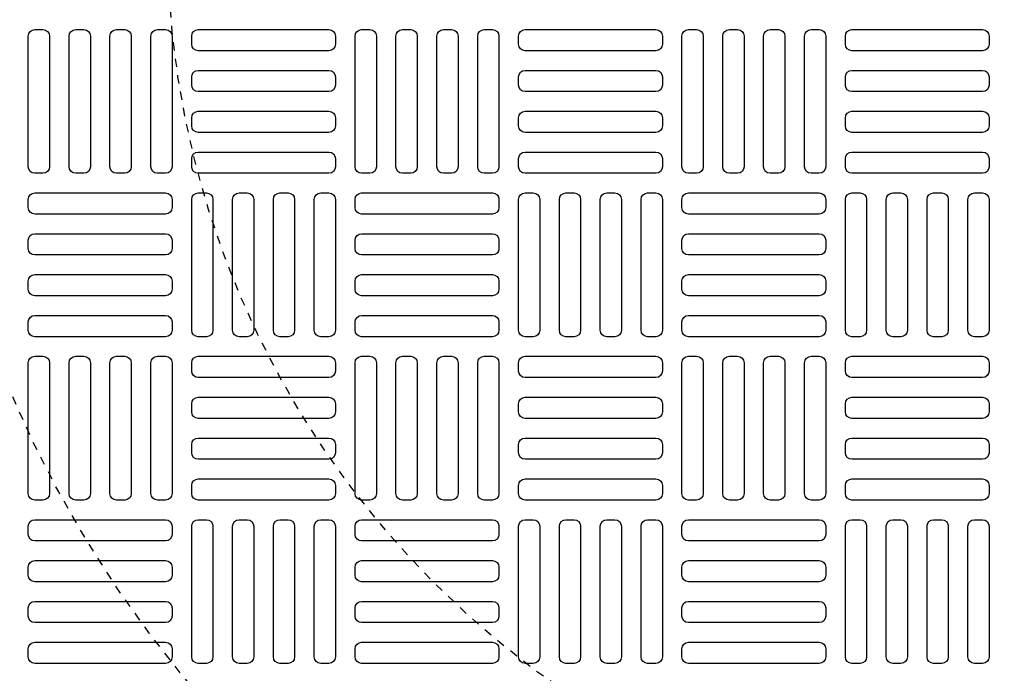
# Model space of a CAD drawing. Extents: x -169 to 2224, y 0 to 2796.
# Tile 517 of 530: x 1863 to 1875, y 1470 to 1478. Entities that reach past the tile are written whole.
import ezdxf

# ---------------------------------------------------------------- set-up
doc = ezdxf.new("R2010")
doc.units = 0
doc.header["$MEASUREMENT"] = 0
doc.linetypes.add('HIDDEN2', pattern=[0.28125, 0.1875, -0.09375])
doc.layers.get('DEFPOINTS').update_dxf_attribs({"linetype": 'CONTINUOUS'})
doc.layers.add('TANK-MANHOLE-COVER-40', color=2, linetype='CONTINUOUS')
doc.layers.add('TANK-MANHOLE-COVER-HATCH-40', color=252, linetype='CONTINUOUS')

msp = doc.modelspace()

# ---------------------------------------------------------------- linework, layer by layer
at = {"layer": 'DEFPOINTS', "color": 8, "linetype": 'HIDDEN2', "ltscale": 0.125}
msp.add_circle((1875.77157, 1479.01916), 14, dxfattribs=at)
msp.add_circle((1875.77157, 1479.01916), 14, dxfattribs=at)
msp.add_circle((1875.77157, 1479.01916), 14, dxfattribs=at)
msp.add_circle((1875.77157, 1479.01916), 14, dxfattribs=at)
at = {"layer": 'DEFPOINTS', "color": 8, "linetype": 'HIDDEN2', "ltscale": 0.5}
msp.add_circle((1875.77157, 1479.01916), 11, dxfattribs=at)
msp.add_circle((1875.77157, 1479.01916), 11, dxfattribs=at)
msp.add_circle((1875.77157, 1479.01916), 11, dxfattribs=at)
msp.add_circle((1875.77157, 1479.01916), 11, dxfattribs=at)
at = {"layer": 'TANK-MANHOLE-COVER-40', "color": 4, "linetype": 'Continuous'}
msp.add_circle((1875.77234, 1479.01916), 22.63902, dxfattribs=at)
at = {"layer": 'TANK-MANHOLE-COVER-40', "color": 1, "linetype": 'Continuous'}
msp.add_circle((1875.77234, 1479.01916), 22.44094, dxfattribs=at)
at = {"layer": 'TANK-MANHOLE-COVER-40', "color": 2, "linetype": 'Continuous'}
msp.add_circle((1875.77234, 1479.01916), 21.65354, dxfattribs=at)
at = {"layer": 'TANK-MANHOLE-COVER-HATCH-40', "linetype": 'Continuous', "flags": 128}
for points in [[(1863.27234, 1477.9168, -0.41421356), (1863.35108, 1477.83806), (1863.35108, 1476.26325, -0.41421356), (1863.27234, 1476.18451), (1863.17391, 1476.18451, -0.41421356), (1863.09517, 1476.26325), (1863.09517, 1477.83806, -0.41421356), (1863.17391, 1477.9168)], [(1863.76446, 1477.9168, -0.41421356), (1863.8432, 1477.83806), (1863.8432, 1476.26325, -0.41421356), (1863.76446, 1476.18451), (1863.66604, 1476.18451, -0.41421356), (1863.5873, 1476.26325), (1863.5873, 1477.83806, -0.41421356), (1863.66604, 1477.9168)], [(1864.25659, 1477.9168, -0.41421356), (1864.33533, 1477.83806), (1864.33533, 1476.26325, -0.41421356), (1864.25659, 1476.18451), (1864.15817, 1476.18451, -0.41421356), (1864.07942, 1476.26325), (1864.07942, 1477.83806, -0.41421356), (1864.15817, 1477.9168)], [(1864.74872, 1477.9168, -0.41421356), (1864.82746, 1477.83806), (1864.82746, 1476.26325, -0.41421356), (1864.74872, 1476.18451), (1864.65029, 1476.18451, -0.41421356), (1864.57155, 1476.26325), (1864.57155, 1477.83806, -0.41421356), (1864.65029, 1477.9168)], [(1865.06368, 1477.83806, -0.41421356), (1865.14242, 1477.9168), (1866.71722, 1477.9168, -0.41421356), (1866.79596, 1477.83806), (1866.79596, 1477.73963, -0.41421356), (1866.71722, 1477.66089), (1865.14242, 1477.66089, -0.41421356), (1865.06368, 1477.73963)], [(1867.20935, 1477.9168, -0.41421356), (1867.28809, 1477.83806), (1867.28809, 1476.26325, -0.41421356), (1867.20935, 1476.18451), (1867.11092, 1476.18451, -0.41421356), (1867.03218, 1476.26325), (1867.03218, 1477.83806, -0.41421356), (1867.11092, 1477.9168)], [(1867.70147, 1477.9168, -0.41421356), (1867.78021, 1477.83806), (1867.78021, 1476.26325, -0.41421356), (1867.70147, 1476.18451), (1867.60305, 1476.18451, -0.41421356), (1867.52431, 1476.26325), (1867.52431, 1477.83806, -0.41421356), (1867.60305, 1477.9168)], [(1868.1936, 1477.9168, -0.41421356), (1868.27234, 1477.83806), (1868.27234, 1476.26325, -0.41421356), (1868.1936, 1476.18451), (1868.09517, 1476.18451, -0.41421356), (1868.01643, 1476.26325), (1868.01643, 1477.83806, -0.41421356), (1868.09517, 1477.9168)], [(1868.68572, 1477.9168, -0.41421356), (1868.76446, 1477.83806), (1868.76446, 1476.26325, -0.41421356), (1868.68572, 1476.18451), (1868.5873, 1476.18451, -0.41421356), (1868.50856, 1476.26325), (1868.50856, 1477.83806, -0.41421356), (1868.5873, 1477.9168)], [(1869.00068, 1477.83806, -0.41421356), (1869.07942, 1477.9168), (1870.65423, 1477.9168, -0.41421356), (1870.73297, 1477.83806), (1870.73297, 1477.73963, -0.41421356), (1870.65423, 1477.66089), (1869.07942, 1477.66089, -0.41421356), (1869.00068, 1477.73963)], [(1871.14635, 1477.9168, -0.41421356), (1871.22509, 1477.83806), (1871.22509, 1476.26325, -0.41421356), (1871.14635, 1476.18451), (1871.04793, 1476.18451, -0.41421356), (1870.96919, 1476.26325), (1870.96919, 1477.83806, -0.41421356), (1871.04793, 1477.9168)], [(1871.63848, 1477.9168, -0.41421356), (1871.71722, 1477.83806), (1871.71722, 1476.26325, -0.41421356), (1871.63848, 1476.18451), (1871.54005, 1476.18451, -0.41421356), (1871.46131, 1476.26325), (1871.46131, 1477.83806, -0.41421356), (1871.54005, 1477.9168)], [(1872.13061, 1477.9168, -0.41421356), (1872.20935, 1477.83806), (1872.20935, 1476.26325, -0.41421356), (1872.13061, 1476.18451), (1872.03218, 1476.18451, -0.41421356), (1871.95344, 1476.26325), (1871.95344, 1477.83806, -0.41421356), (1872.03218, 1477.9168)], [(1872.62273, 1477.9168, -0.41421356), (1872.70147, 1477.83806), (1872.70147, 1476.26325, -0.41421356), (1872.62273, 1476.18451), (1872.52431, 1476.18451, -0.41421356), (1872.44557, 1476.26325), (1872.44557, 1477.83806, -0.41421356), (1872.52431, 1477.9168)], [(1872.93769, 1477.83806, -0.41421356), (1873.01643, 1477.9168), (1874.59124, 1477.9168, -0.41421356), (1874.66998, 1477.83806), (1874.66998, 1477.73963, -0.41421356), (1874.59124, 1477.66089), (1873.01643, 1477.66089, -0.41421356), (1872.93769, 1477.73963)], [(1865.06368, 1477.34593, -0.41421356), (1865.14242, 1477.42467), (1866.71722, 1477.42467, -0.41421356), (1866.79596, 1477.34593), (1866.79596, 1477.24751, -0.41421356), (1866.71722, 1477.16877), (1865.14242, 1477.16877, -0.41421356), (1865.06368, 1477.24751)], [(1869.00068, 1477.34593, -0.41421356), (1869.07942, 1477.42467), (1870.65423, 1477.42467, -0.41421356), (1870.73297, 1477.34593), (1870.73297, 1477.24751, -0.41421356), (1870.65423, 1477.16877), (1869.07942, 1477.16877, -0.41421356), (1869.00068, 1477.24751)], [(1872.93769, 1477.34593, -0.41421356), (1873.01643, 1477.42467), (1874.59124, 1477.42467, -0.41421356), (1874.66998, 1477.34593), (1874.66998, 1477.24751, -0.41421356), (1874.59124, 1477.16877), (1873.01643, 1477.16877, -0.41421356), (1872.93769, 1477.24751)], [(1865.06368, 1476.85381, -0.41421356), (1865.14242, 1476.93255), (1866.71722, 1476.93255, -0.41421356), (1866.79596, 1476.85381), (1866.79596, 1476.75538, -0.41421356), (1866.71722, 1476.67664), (1865.14242, 1476.67664, -0.41421356), (1865.06368, 1476.75538)], [(1869.00068, 1476.85381, -0.41421356), (1869.07942, 1476.93255), (1870.65423, 1476.93255, -0.41421356), (1870.73297, 1476.85381), (1870.73297, 1476.75538, -0.41421356), (1870.65423, 1476.67664), (1869.07942, 1476.67664, -0.41421356), (1869.00068, 1476.75538)], [(1872.93769, 1476.85381, -0.41421356), (1873.01643, 1476.93255), (1874.59124, 1476.93255, -0.41421356), (1874.66998, 1476.85381), (1874.66998, 1476.75538, -0.41421356), (1874.59124, 1476.67664), (1873.01643, 1476.67664, -0.41421356), (1872.93769, 1476.75538)], [(1865.06368, 1476.36168, -0.41421356), (1865.14242, 1476.44042), (1866.71722, 1476.44042, -0.41421356), (1866.79596, 1476.36168), (1866.79596, 1476.26325, -0.41421356), (1866.71722, 1476.18451), (1865.14242, 1476.18451, -0.41421356), (1865.06368, 1476.26325)], [(1869.00068, 1476.36168, -0.41421356), (1869.07942, 1476.44042), (1870.65423, 1476.44042, -0.41421356), (1870.73297, 1476.36168), (1870.73297, 1476.26325, -0.41421356), (1870.65423, 1476.18451), (1869.07942, 1476.18451, -0.41421356), (1869.00068, 1476.26325)], [(1872.93769, 1476.36168, -0.41421356), (1873.01643, 1476.44042), (1874.59124, 1476.44042, -0.41421356), (1874.66998, 1476.36168), (1874.66998, 1476.26325, -0.41421356), (1874.59124, 1476.18451), (1873.01643, 1476.18451, -0.41421356), (1872.93769, 1476.26325)], [(1864.82746, 1475.77113, -0.41421356), (1864.74872, 1475.69239), (1863.17391, 1475.69239, -0.41421356), (1863.09517, 1475.77113), (1863.09517, 1475.86955, -0.41421356), (1863.17391, 1475.94829), (1864.74872, 1475.94829, -0.41421356), (1864.82746, 1475.86955)], [(1865.24084, 1475.94829, -0.41421356), (1865.31958, 1475.86955), (1865.31958, 1474.29475, -0.41421356), (1865.24084, 1474.21601), (1865.14242, 1474.21601, -0.41421356), (1865.06368, 1474.29475), (1865.06368, 1475.86955, -0.41421356), (1865.14242, 1475.94829)], [(1865.73297, 1475.94829, -0.41421356), (1865.81171, 1475.86955), (1865.81171, 1474.29475, -0.41421356), (1865.73297, 1474.21601), (1865.63454, 1474.21601, -0.41421356), (1865.5558, 1474.29475), (1865.5558, 1475.86955, -0.41421356), (1865.63454, 1475.94829)], [(1866.22509, 1475.94829, -0.41421356), (1866.30383, 1475.86955), (1866.30383, 1474.29475, -0.41421356), (1866.22509, 1474.21601), (1866.12667, 1474.21601, -0.41421356), (1866.04793, 1474.29475), (1866.04793, 1475.86955, -0.41421356), (1866.12667, 1475.94829)], [(1866.71722, 1475.94829, -0.41421356), (1866.79596, 1475.86955), (1866.79596, 1474.29475, -0.41421356), (1866.71722, 1474.21601), (1866.61879, 1474.21601, -0.41421356), (1866.54005, 1474.29475), (1866.54005, 1475.86955, -0.41421356), (1866.61879, 1475.94829)], [(1868.76446, 1475.77113, -0.41421356), (1868.68572, 1475.69239), (1867.11092, 1475.69239, -0.41421356), (1867.03218, 1475.77113), (1867.03218, 1475.86955, -0.41421356), (1867.11092, 1475.94829), (1868.68572, 1475.94829, -0.41421356), (1868.76446, 1475.86955)], [(1869.17785, 1475.94829, -0.41421356), (1869.25659, 1475.86955), (1869.25659, 1474.29475, -0.41421356), (1869.17785, 1474.21601), (1869.07942, 1474.21601, -0.41421356), (1869.00068, 1474.29475), (1869.00068, 1475.86955, -0.41421356), (1869.07942, 1475.94829)], [(1869.66998, 1475.94829, -0.41421356), (1869.74872, 1475.86955), (1869.74872, 1474.29475, -0.41421356), (1869.66998, 1474.21601), (1869.57155, 1474.21601, -0.41421356), (1869.49281, 1474.29475), (1869.49281, 1475.86955, -0.41421356), (1869.57155, 1475.94829)], [(1870.1621, 1475.94829, -0.41421356), (1870.24084, 1475.86955), (1870.24084, 1474.29475, -0.41421356), (1870.1621, 1474.21601), (1870.06368, 1474.21601, -0.41421356), (1869.98494, 1474.29475), (1869.98494, 1475.86955, -0.41421356), (1870.06368, 1475.94829)], [(1870.65423, 1475.94829, -0.41421356), (1870.73297, 1475.86955), (1870.73297, 1474.29475, -0.41421356), (1870.65423, 1474.21601), (1870.5558, 1474.21601, -0.41421356), (1870.47706, 1474.29475), (1870.47706, 1475.86955, -0.41421356), (1870.5558, 1475.94829)], [(1872.70147, 1475.77113, -0.41421356), (1872.62273, 1475.69239), (1871.04793, 1475.69239, -0.41421356), (1870.96919, 1475.77113), (1870.96919, 1475.86955, -0.41421356), (1871.04793, 1475.94829), (1872.62273, 1475.94829, -0.41421356), (1872.70147, 1475.86955)], [(1873.11486, 1475.94829, -0.41421356), (1873.1936, 1475.86955), (1873.1936, 1474.29475, -0.41421356), (1873.11486, 1474.21601), (1873.01643, 1474.21601, -0.41421356), (1872.93769, 1474.29475), (1872.93769, 1475.86955, -0.41421356), (1873.01643, 1475.94829)], [(1873.60698, 1475.94829, -0.41421356), (1873.68572, 1475.86955), (1873.68572, 1474.29475, -0.41421356), (1873.60698, 1474.21601), (1873.50856, 1474.21601, -0.41421356), (1873.42982, 1474.29475), (1873.42982, 1475.86955, -0.41421356), (1873.50856, 1475.94829)], [(1874.09911, 1475.94829, -0.41421356), (1874.17785, 1475.86955), (1874.17785, 1474.29475, -0.41421356), (1874.09911, 1474.21601), (1874.00068, 1474.21601, -0.41421356), (1873.92194, 1474.29475), (1873.92194, 1475.86955, -0.41421356), (1874.00068, 1475.94829)], [(1874.59124, 1475.94829, -0.41421356), (1874.66998, 1475.86955), (1874.66998, 1474.29475, -0.41421356), (1874.59124, 1474.21601), (1874.49281, 1474.21601, -0.41421356), (1874.41407, 1474.29475), (1874.41407, 1475.86955, -0.41421356), (1874.49281, 1475.94829)], [(1864.82746, 1475.279, -0.41421356), (1864.74872, 1475.20026), (1863.17391, 1475.20026, -0.41421356), (1863.09517, 1475.279), (1863.09517, 1475.37743, -0.41421356), (1863.17391, 1475.45617), (1864.74872, 1475.45617, -0.41421356), (1864.82746, 1475.37743)], [(1868.76446, 1475.279, -0.41421356), (1868.68572, 1475.20026), (1867.11092, 1475.20026, -0.41421356), (1867.03218, 1475.279), (1867.03218, 1475.37743, -0.41421356), (1867.11092, 1475.45617), (1868.68572, 1475.45617, -0.41421356), (1868.76446, 1475.37743)], [(1872.70147, 1475.279, -0.41421356), (1872.62273, 1475.20026), (1871.04793, 1475.20026, -0.41421356), (1870.96919, 1475.279), (1870.96919, 1475.37743, -0.41421356), (1871.04793, 1475.45617), (1872.62273, 1475.45617, -0.41421356), (1872.70147, 1475.37743)], [(1864.82746, 1474.78688, -0.41421356), (1864.74872, 1474.70814), (1863.17391, 1474.70814, -0.41421356), (1863.09517, 1474.78688), (1863.09517, 1474.8853, -0.41421356), (1863.17391, 1474.96404), (1864.74872, 1474.96404, -0.41421356), (1864.82746, 1474.8853)], [(1868.76446, 1474.78688, -0.41421356), (1868.68572, 1474.70814), (1867.11092, 1474.70814, -0.41421356), (1867.03218, 1474.78688), (1867.03218, 1474.8853, -0.41421356), (1867.11092, 1474.96404), (1868.68572, 1474.96404, -0.41421356), (1868.76446, 1474.8853)], [(1872.70147, 1474.78688, -0.41421356), (1872.62273, 1474.70814), (1871.04793, 1474.70814, -0.41421356), (1870.96919, 1474.78688), (1870.96919, 1474.8853, -0.41421356), (1871.04793, 1474.96404), (1872.62273, 1474.96404, -0.41421356), (1872.70147, 1474.8853)], [(1864.82746, 1474.29475, -0.41421356), (1864.74872, 1474.21601), (1863.17391, 1474.21601, -0.41421356), (1863.09517, 1474.29475), (1863.09517, 1474.39318, -0.41421356), (1863.17391, 1474.47192), (1864.74872, 1474.47192, -0.41421356), (1864.82746, 1474.39318)], [(1868.76446, 1474.29475, -0.41421356), (1868.68572, 1474.21601), (1867.11092, 1474.21601, -0.41421356), (1867.03218, 1474.29475), (1867.03218, 1474.39318, -0.41421356), (1867.11092, 1474.47192), (1868.68572, 1474.47192, -0.41421356), (1868.76446, 1474.39318)], [(1872.70147, 1474.29475, -0.41421356), (1872.62273, 1474.21601), (1871.04793, 1474.21601, -0.41421356), (1870.96919, 1474.29475), (1870.96919, 1474.39318, -0.41421356), (1871.04793, 1474.47192), (1872.62273, 1474.47192, -0.41421356), (1872.70147, 1474.39318)], [(1863.27234, 1473.97979, -0.41421356), (1863.35108, 1473.90105), (1863.35108, 1472.32625, -0.41421356), (1863.27234, 1472.24751), (1863.17391, 1472.24751, -0.41421356), (1863.09517, 1472.32625), (1863.09517, 1473.90105, -0.41421356), (1863.17391, 1473.97979)], [(1863.76446, 1473.97979, -0.41421356), (1863.8432, 1473.90105), (1863.8432, 1472.32625, -0.41421356), (1863.76446, 1472.24751), (1863.66604, 1472.24751, -0.41421356), (1863.5873, 1472.32625), (1863.5873, 1473.90105, -0.41421356), (1863.66604, 1473.97979)], [(1864.25659, 1473.97979, -0.41421356), (1864.33533, 1473.90105), (1864.33533, 1472.32625, -0.41421356), (1864.25659, 1472.24751), (1864.15817, 1472.24751, -0.41421356), (1864.07942, 1472.32625), (1864.07942, 1473.90105, -0.41421356), (1864.15817, 1473.97979)], [(1864.74872, 1473.97979, -0.41421356), (1864.82746, 1473.90105), (1864.82746, 1472.32625, -0.41421356), (1864.74872, 1472.24751), (1864.65029, 1472.24751, -0.41421356), (1864.57155, 1472.32625), (1864.57155, 1473.90105, -0.41421356), (1864.65029, 1473.97979)], [(1865.06368, 1473.90105, -0.41421356), (1865.14242, 1473.97979), (1866.71722, 1473.97979, -0.41421356), (1866.79596, 1473.90105), (1866.79596, 1473.80262, -0.41421356), (1866.71722, 1473.72388), (1865.14242, 1473.72388, -0.41421356), (1865.06368, 1473.80262)], [(1867.20935, 1473.97979, -0.41421356), (1867.28809, 1473.90105), (1867.28809, 1472.32625, -0.41421356), (1867.20935, 1472.24751), (1867.11092, 1472.24751, -0.41421356), (1867.03218, 1472.32625), (1867.03218, 1473.90105, -0.41421356), (1867.11092, 1473.97979)], [(1867.70147, 1473.97979, -0.41421356), (1867.78021, 1473.90105), (1867.78021, 1472.32625, -0.41421356), (1867.70147, 1472.24751), (1867.60305, 1472.24751, -0.41421356), (1867.52431, 1472.32625), (1867.52431, 1473.90105, -0.41421356), (1867.60305, 1473.97979)], [(1868.1936, 1473.97979, -0.41421356), (1868.27234, 1473.90105), (1868.27234, 1472.32625, -0.41421356), (1868.1936, 1472.24751), (1868.09517, 1472.24751, -0.41421356), (1868.01643, 1472.32625), (1868.01643, 1473.90105, -0.41421356), (1868.09517, 1473.97979)], [(1868.68572, 1473.97979, -0.41421356), (1868.76446, 1473.90105), (1868.76446, 1472.32625, -0.41421356), (1868.68572, 1472.24751), (1868.5873, 1472.24751, -0.41421356), (1868.50856, 1472.32625), (1868.50856, 1473.90105, -0.41421356), (1868.5873, 1473.97979)], [(1869.00068, 1473.90105, -0.41421356), (1869.07942, 1473.97979), (1870.65423, 1473.97979, -0.41421356), (1870.73297, 1473.90105), (1870.73297, 1473.80262, -0.41421356), (1870.65423, 1473.72388), (1869.07942, 1473.72388, -0.41421356), (1869.00068, 1473.80262)], [(1871.14635, 1473.97979, -0.41421356), (1871.22509, 1473.90105), (1871.22509, 1472.32625, -0.41421356), (1871.14635, 1472.24751), (1871.04793, 1472.24751, -0.41421356), (1870.96919, 1472.32625), (1870.96919, 1473.90105, -0.41421356), (1871.04793, 1473.97979)], [(1871.63848, 1473.97979, -0.41421356), (1871.71722, 1473.90105), (1871.71722, 1472.32625, -0.41421356), (1871.63848, 1472.24751), (1871.54005, 1472.24751, -0.41421356), (1871.46131, 1472.32625), (1871.46131, 1473.90105, -0.41421356), (1871.54005, 1473.97979)], [(1872.13061, 1473.97979, -0.41421356), (1872.20935, 1473.90105), (1872.20935, 1472.32625, -0.41421356), (1872.13061, 1472.24751), (1872.03218, 1472.24751, -0.41421356), (1871.95344, 1472.32625), (1871.95344, 1473.90105, -0.41421356), (1872.03218, 1473.97979)], [(1872.62273, 1473.97979, -0.41421356), (1872.70147, 1473.90105), (1872.70147, 1472.32625, -0.41421356), (1872.62273, 1472.24751), (1872.52431, 1472.24751, -0.41421356), (1872.44557, 1472.32625), (1872.44557, 1473.90105, -0.41421356), (1872.52431, 1473.97979)], [(1872.93769, 1473.90105, -0.41421356), (1873.01643, 1473.97979), (1874.59124, 1473.97979, -0.41421356), (1874.66998, 1473.90105), (1874.66998, 1473.80262, -0.41421356), (1874.59124, 1473.72388), (1873.01643, 1473.72388, -0.41421356), (1872.93769, 1473.80262)], [(1865.06368, 1473.40892, -0.41421356), (1865.14242, 1473.48766), (1866.71722, 1473.48766, -0.41421356), (1866.79596, 1473.40892), (1866.79596, 1473.3105, -0.41421356), (1866.71722, 1473.23176), (1865.14242, 1473.23176, -0.41421356), (1865.06368, 1473.3105)], [(1869.00068, 1473.40892, -0.41421356), (1869.07942, 1473.48766), (1870.65423, 1473.48766, -0.41421356), (1870.73297, 1473.40892), (1870.73297, 1473.3105, -0.41421356), (1870.65423, 1473.23176), (1869.07942, 1473.23176, -0.41421356), (1869.00068, 1473.3105)], [(1872.93769, 1473.40892, -0.41421356), (1873.01643, 1473.48766), (1874.59124, 1473.48766, -0.41421356), (1874.66998, 1473.40892), (1874.66998, 1473.3105, -0.41421356), (1874.59124, 1473.23176), (1873.01643, 1473.23176, -0.41421356), (1872.93769, 1473.3105)], [(1865.06368, 1472.9168, -0.41421356), (1865.14242, 1472.99554), (1866.71722, 1472.99554, -0.41421356), (1866.79596, 1472.9168), (1866.79596, 1472.81837, -0.41421356), (1866.71722, 1472.73963), (1865.14242, 1472.73963, -0.41421356), (1865.06368, 1472.81837)], [(1869.00068, 1472.9168, -0.41421356), (1869.07942, 1472.99554), (1870.65423, 1472.99554, -0.41421356), (1870.73297, 1472.9168), (1870.73297, 1472.81837, -0.41421356), (1870.65423, 1472.73963), (1869.07942, 1472.73963, -0.41421356), (1869.00068, 1472.81837)], [(1872.93769, 1472.9168, -0.41421356), (1873.01643, 1472.99554), (1874.59124, 1472.99554, -0.41421356), (1874.66998, 1472.9168), (1874.66998, 1472.81837, -0.41421356), (1874.59124, 1472.73963), (1873.01643, 1472.73963, -0.41421356), (1872.93769, 1472.81837)], [(1865.06368, 1472.42467, -0.41421356), (1865.14242, 1472.50341), (1866.71722, 1472.50341, -0.41421356), (1866.79596, 1472.42467), (1866.79596, 1472.32625, -0.41421356), (1866.71722, 1472.24751), (1865.14242, 1472.24751, -0.41421356), (1865.06368, 1472.32625)], [(1869.00068, 1472.42467, -0.41421356), (1869.07942, 1472.50341), (1870.65423, 1472.50341, -0.41421356), (1870.73297, 1472.42467), (1870.73297, 1472.32625, -0.41421356), (1870.65423, 1472.24751), (1869.07942, 1472.24751, -0.41421356), (1869.00068, 1472.32625)], [(1872.93769, 1472.42467, -0.41421356), (1873.01643, 1472.50341), (1874.59124, 1472.50341, -0.41421356), (1874.66998, 1472.42467), (1874.66998, 1472.32625, -0.41421356), (1874.59124, 1472.24751), (1873.01643, 1472.24751, -0.41421356), (1872.93769, 1472.32625)], [(1864.82746, 1471.83412, -0.41421356), (1864.74872, 1471.75538), (1863.17391, 1471.75538, -0.41421356), (1863.09517, 1471.83412), (1863.09517, 1471.93255, -0.41421356), (1863.17391, 1472.01129), (1864.74872, 1472.01129, -0.41421356), (1864.82746, 1471.93255)], [(1865.24084, 1472.01129, -0.41421356), (1865.31958, 1471.93255), (1865.31958, 1470.35774, -0.41421356), (1865.24084, 1470.279), (1865.14242, 1470.279, -0.41421356), (1865.06368, 1470.35774), (1865.06368, 1471.93255, -0.41421356), (1865.14242, 1472.01129)], [(1865.73297, 1472.01129, -0.41421356), (1865.81171, 1471.93255), (1865.81171, 1470.35774, -0.41421356), (1865.73297, 1470.279), (1865.63454, 1470.279, -0.41421356), (1865.5558, 1470.35774), (1865.5558, 1471.93255, -0.41421356), (1865.63454, 1472.01129)], [(1866.22509, 1472.01129, -0.41421356), (1866.30383, 1471.93255), (1866.30383, 1470.35774, -0.41421356), (1866.22509, 1470.279), (1866.12667, 1470.279, -0.41421356), (1866.04793, 1470.35774), (1866.04793, 1471.93255, -0.41421356), (1866.12667, 1472.01129)], [(1866.71722, 1472.01129, -0.41421356), (1866.79596, 1471.93255), (1866.79596, 1470.35774, -0.41421356), (1866.71722, 1470.279), (1866.61879, 1470.279, -0.41421356), (1866.54005, 1470.35774), (1866.54005, 1471.93255, -0.41421356), (1866.61879, 1472.01129)], [(1868.76446, 1471.83412, -0.41421356), (1868.68572, 1471.75538), (1867.11092, 1471.75538, -0.41421356), (1867.03218, 1471.83412), (1867.03218, 1471.93255, -0.41421356), (1867.11092, 1472.01129), (1868.68572, 1472.01129, -0.41421356), (1868.76446, 1471.93255)], [(1869.17785, 1472.01129, -0.41421356), (1869.25659, 1471.93255), (1869.25659, 1470.35774, -0.41421356), (1869.17785, 1470.279), (1869.07942, 1470.279, -0.41421356), (1869.00068, 1470.35774), (1869.00068, 1471.93255, -0.41421356), (1869.07942, 1472.01129)], [(1869.66998, 1472.01129, -0.41421356), (1869.74872, 1471.93255), (1869.74872, 1470.35774, -0.41421356), (1869.66998, 1470.279), (1869.57155, 1470.279, -0.41421356), (1869.49281, 1470.35774), (1869.49281, 1471.93255, -0.41421356), (1869.57155, 1472.01129)], [(1870.1621, 1472.01129, -0.41421356), (1870.24084, 1471.93255), (1870.24084, 1470.35774, -0.41421356), (1870.1621, 1470.279), (1870.06368, 1470.279, -0.41421356), (1869.98494, 1470.35774), (1869.98494, 1471.93255, -0.41421356), (1870.06368, 1472.01129)], [(1870.65423, 1472.01129, -0.41421356), (1870.73297, 1471.93255), (1870.73297, 1470.35774, -0.41421356), (1870.65423, 1470.279), (1870.5558, 1470.279, -0.41421356), (1870.47706, 1470.35774), (1870.47706, 1471.93255, -0.41421356), (1870.5558, 1472.01129)], [(1872.70147, 1471.83412, -0.41421356), (1872.62273, 1471.75538), (1871.04793, 1471.75538, -0.41421356), (1870.96919, 1471.83412), (1870.96919, 1471.93255, -0.41421356), (1871.04793, 1472.01129), (1872.62273, 1472.01129, -0.41421356), (1872.70147, 1471.93255)], [(1873.11486, 1472.01129, -0.41421356), (1873.1936, 1471.93255), (1873.1936, 1470.35774, -0.41421356), (1873.11486, 1470.279), (1873.01643, 1470.279, -0.41421356), (1872.93769, 1470.35774), (1872.93769, 1471.93255, -0.41421356), (1873.01643, 1472.01129)], [(1873.60698, 1472.01129, -0.41421356), (1873.68572, 1471.93255), (1873.68572, 1470.35774, -0.41421356), (1873.60698, 1470.279), (1873.50856, 1470.279, -0.41421356), (1873.42982, 1470.35774), (1873.42982, 1471.93255, -0.41421356), (1873.50856, 1472.01129)], [(1874.09911, 1472.01129, -0.41421356), (1874.17785, 1471.93255), (1874.17785, 1470.35774, -0.41421356), (1874.09911, 1470.279), (1874.00068, 1470.279, -0.41421356), (1873.92194, 1470.35774), (1873.92194, 1471.93255, -0.41421356), (1874.00068, 1472.01129)], [(1874.59124, 1472.01129, -0.41421356), (1874.66998, 1471.93255), (1874.66998, 1470.35774, -0.41421356), (1874.59124, 1470.279), (1874.49281, 1470.279, -0.41421356), (1874.41407, 1470.35774), (1874.41407, 1471.93255, -0.41421356), (1874.49281, 1472.01129)], [(1864.82746, 1471.34199, -0.41421356), (1864.74872, 1471.26325), (1863.17391, 1471.26325, -0.41421356), (1863.09517, 1471.34199), (1863.09517, 1471.44042, -0.41421356), (1863.17391, 1471.51916), (1864.74872, 1471.51916, -0.41421356), (1864.82746, 1471.44042)], [(1868.76446, 1471.34199, -0.41421356), (1868.68572, 1471.26325), (1867.11092, 1471.26325, -0.41421356), (1867.03218, 1471.34199), (1867.03218, 1471.44042, -0.41421356), (1867.11092, 1471.51916), (1868.68572, 1471.51916, -0.41421356), (1868.76446, 1471.44042)], [(1872.70147, 1471.34199, -0.41421356), (1872.62273, 1471.26325), (1871.04793, 1471.26325, -0.41421356), (1870.96919, 1471.34199), (1870.96919, 1471.44042, -0.41421356), (1871.04793, 1471.51916), (1872.62273, 1471.51916, -0.41421356), (1872.70147, 1471.44042)], [(1864.82746, 1470.84987, -0.41421356), (1864.74872, 1470.77113), (1863.17391, 1470.77113, -0.41421356), (1863.09517, 1470.84987), (1863.09517, 1470.94829, -0.41421356), (1863.17391, 1471.02703), (1864.74872, 1471.02703, -0.41421356), (1864.82746, 1470.94829)], [(1868.76446, 1470.84987, -0.41421356), (1868.68572, 1470.77113), (1867.11092, 1470.77113, -0.41421356), (1867.03218, 1470.84987), (1867.03218, 1470.94829, -0.41421356), (1867.11092, 1471.02703), (1868.68572, 1471.02703, -0.41421356), (1868.76446, 1470.94829)], [(1872.70147, 1470.84987, -0.41421356), (1872.62273, 1470.77113), (1871.04793, 1470.77113, -0.41421356), (1870.96919, 1470.84987), (1870.96919, 1470.94829, -0.41421356), (1871.04793, 1471.02703), (1872.62273, 1471.02703, -0.41421356), (1872.70147, 1470.94829)], [(1864.82746, 1470.35774, -0.41421356), (1864.74872, 1470.279), (1863.17391, 1470.279, -0.41421356), (1863.09517, 1470.35774), (1863.09517, 1470.45617, -0.41421356), (1863.17391, 1470.53491), (1864.74872, 1470.53491, -0.41421356), (1864.82746, 1470.45617)], [(1868.76446, 1470.35774, -0.41421356), (1868.68572, 1470.279), (1867.11092, 1470.279, -0.41421356), (1867.03218, 1470.35774), (1867.03218, 1470.45617, -0.41421356), (1867.11092, 1470.53491), (1868.68572, 1470.53491, -0.41421356), (1868.76446, 1470.45617)], [(1872.70147, 1470.35774, -0.41421356), (1872.62273, 1470.279), (1871.04793, 1470.279, -0.41421356), (1870.96919, 1470.35774), (1870.96919, 1470.45617, -0.41421356), (1871.04793, 1470.53491), (1872.62273, 1470.53491, -0.41421356), (1872.70147, 1470.45617)]]:
    msp.add_lwpolyline(points, format="xyb", close=True, dxfattribs=at)

doc.saveas('drawing.dxf')
